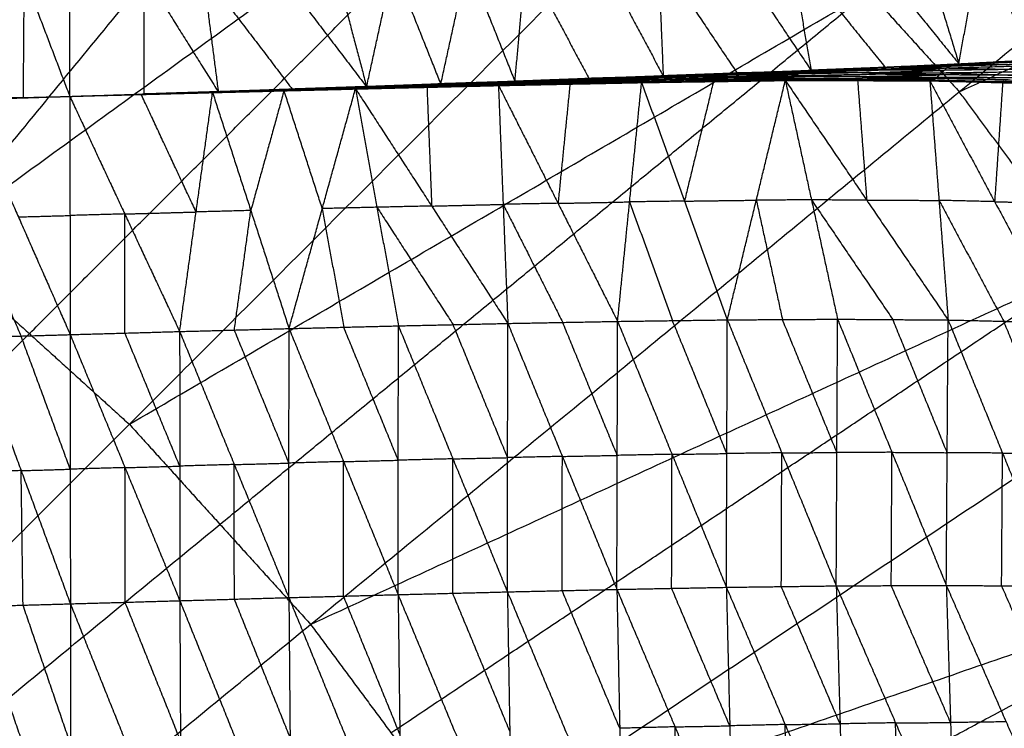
# Model space of a CAD drawing. Header units: millimetres. Extents: x -106 to 110, y -96 to 120.
# Tile 779 of 1020: x 20 to 29, y 28 to 35. Entities that reach past the tile are written whole.
import ezdxf

# ---------------------------------------------------------------- set-up
doc = ezdxf.new("R2010")
doc.units = ezdxf.units.MM
doc.header["$MEASUREMENT"] = 0
doc.layers.add('Default', color=7, linetype='Continuous', true_color=0x000000)

msp = doc.modelspace()

# ---------------------------------------------------------------- linework, layer by layer
at = {"layer": 'Default'}
for points in [[(16.6278, 34.1181, 3.7488), (21.1463, 40.8805, 3.779), (25.6648, 47.6429, 3.8092)], [(16.6278, 34.1181, 3.7488), (22.8379, 39.6259, 3.779), (29.048, 45.1337, 3.8092)], [(18.7289, 32.5599, 3.7488), (23.8884, 38.8468, 3.779), (29.048, 45.1337, 3.8092)], [(18.7289, 32.5599, 3.7488), (25.4489, 37.4325, 3.779), (32.1689, 42.3051, 3.8092)], [(20.667, 30.8032, 3.7488), (26.418, 36.5541, 3.779), (32.1689, 42.3051, 3.8092)], [(17.6784, 33.339, 3.7488), (20.2581, 36.4825, 3.7639), (22.8379, 39.6259, 3.779)], [(20.667, 30.8032, 3.7488), (27.8323, 34.9937, 3.779), (34.9975, 39.1841, 3.8092)], [(22.4237, 28.865, 3.7488), (28.7106, 34.0246, 3.779), (34.9975, 39.1841, 3.8092)], [(19.698, 31.6815, 3.7488), (22.5734, 34.557, 3.7639), (25.4489, 37.4325, 3.779)], [(28.7106, 34.0246, 3.779), (32.4814, 35.7586, 3.7941), (36.2521, 37.4926, 3.8092)], [(28.7063, 34.2959, 0.0459), (28.9193, 35.4753, -0.86), (29.1322, 36.6547, -1.7659)], [(29.1322, 36.6547, -1.7659), (29.6314, 35.5142, -0.8579), (30.1307, 34.3738, 0.0501)], [(26.8736, 36.557, -1.7941), (27.0738, 35.3948, -0.8761), (27.2741, 34.2327, 0.042)], [(26.8736, 36.557, -1.7941), (27.79, 35.4264, -0.8741), (28.7063, 34.2959, 0.0459)], [(28.0025, 36.6034, -1.783), (28.3544, 35.4497, -0.8686), (28.7063, 34.2959, 0.0459)], [(24.4041, 34.1243, 0.0352), (24.5107, 35.2974, -0.8848), (24.6174, 36.4704, -1.8047)], [(24.6174, 36.4704, -1.8047), (25.2292, 35.324, -0.8831), (25.8409, 34.1777, 0.0384)], [(25.7436, 36.5132, -1.801), (25.7923, 35.3454, -0.8813), (25.8409, 34.1777, 0.0384)], [(25.7436, 36.5132, -1.801), (26.5088, 35.373, -0.8795), (27.2741, 34.2327, 0.042)], [(22.3548, 36.3875, -1.8074), (22.6607, 35.2298, -0.8876), (22.9665, 34.0722, 0.0322)], [(22.9665, 34.0722, 0.0322), (23.2255, 35.2501, -0.8871), (23.4844, 36.428, -1.8065)], [(23.4844, 36.428, -1.8065), (23.9442, 35.2762, -0.8856), (24.4041, 34.1243, 0.0352)], [(19.2077, 36.2928, -1.8157), (19.6488, 35.1363, -0.8945), (20.09, 33.9798, 0.0266)], [(20.09, 33.9798, 0.0266), (20.0917, 35.1482, -0.8925), (20.0933, 36.3165, -1.8115)], [(20.0933, 36.3165, -1.8115), (20.8112, 35.1699, -0.891), (21.5291, 34.0233, 0.0295)], [(21.2274, 36.35, -1.8086), (21.3783, 35.1867, -0.8896), (21.5291, 34.0233, 0.0295)], [(21.2274, 36.35, -1.8086), (22.097, 35.2111, -0.8882), (22.9665, 34.0722, 0.0322)], [(22.4237, 28.865, 3.7488), (29.9652, 32.333, 3.779), (37.5067, 35.801, 3.8092)], [(23.9819, 26.764, 3.7488), (30.7443, 31.2825, 3.779), (37.5067, 35.801, 3.8092)], [(28.9193, 35.4753, -0.86), (29.1689, 34.9051, -0.406), (29.4185, 34.3348, 0.048)], [(25.7923, 35.3454, -0.8813), (26.1749, 34.7753, -0.4205), (26.5575, 34.2052, 0.0402)], [(27.0738, 35.3948, -0.8761), (27.532, 34.8296, -0.4161), (27.9902, 34.2643, 0.0439)], [(23.2255, 35.2501, -0.8871), (23.4554, 34.6742, -0.4267), (23.6853, 34.0983, 0.0337)], [(23.6853, 34.0983, 0.0337), (23.8148, 34.6872, -0.426), (23.9442, 35.2762, -0.8856)], [(24.5107, 35.2974, -0.8848), (24.8166, 34.7242, -0.424), (25.1225, 34.151, 0.0368)], [(19.6403, 33.9674, 0.0259), (19.6446, 34.5518, -0.4343), (19.6488, 35.1363, -0.8945)], [(20.8096, 34.0016, 0.0281), (20.8104, 34.5857, -0.4315), (20.8112, 35.1699, -0.891)], [(21.3783, 35.1867, -0.8896), (21.813, 34.6172, -0.4294), (22.2478, 34.0477, 0.0308)], [(21.5454, 29.8341, 3.7488), (24.6888, 32.4139, 3.7639), (27.8323, 34.9937, 3.779)], [(27.8323, 34.9937, 3.779), (28.2715, 34.5091, 3.779), (28.7106, 34.0246, 3.779)], [(28.7063, 34.2959, 0.0459), (29.4185, 34.3348, 0.048), (30.1307, 34.3738, 0.0501)], [(27.2204, 34.2312, 0.0351), (27.9327, 34.2589, 0.0311), (28.6449, 34.2865, 0.0271)], [(27.9595, 34.2596, 0.0345), (27.6034, 34.2458, 0.0365), (27.2472, 34.232, 0.0385)], [(27.2472, 34.232, 0.0385), (27.5899, 34.2454, 0.0348), (27.9327, 34.2589, 0.0311)], [(27.2741, 34.2327, 0.042), (27.9902, 34.2643, 0.0439), (28.7063, 34.2959, 0.0459)], [(27.2741, 34.2327, 0.042), (27.9595, 34.2596, 0.0345), (28.6449, 34.2865, 0.0271)], [(27.9049, 34.2431, 0.0183), (28.261, 34.2569, 0.0163), (28.6171, 34.2707, 0.0142)], [(28.6171, 34.2707, 0.0142), (28.2749, 34.2648, 0.0227), (27.9327, 34.2589, 0.0311)], [(27.9595, 34.2596, 0.0345), (28.3176, 34.2754, 0.0355), (28.6756, 34.2912, 0.0365)], [(27.9902, 34.2643, 0.0439), (27.9749, 34.2619, 0.0392), (27.9595, 34.2596, 0.0345)], [(28.5894, 34.255, 0.0014), (29.2985, 34.2755, -0.0158), (30.0076, 34.296, -0.033)], [(28.5894, 34.255, 0.0014), (28.6171, 34.2707, 0.0142), (28.6449, 34.2865, 0.0271)], [(29.3263, 34.2912, -0.003), (28.9717, 34.281, 0.0056), (28.6171, 34.2707, 0.0142)], [(28.6449, 34.2865, 0.0271), (29.3555, 34.3175, 0.0171), (30.066, 34.3485, 0.0071)], [(28.6449, 34.2865, 0.0271), (29.3263, 34.2912, -0.003), (30.0076, 34.296, -0.033)], [(28.6449, 34.2865, 0.0271), (28.6756, 34.2912, 0.0365), (28.7063, 34.2959, 0.0459)], [(29.3862, 34.3222, 0.0265), (29.0309, 34.3067, 0.0315), (28.6756, 34.2912, 0.0365)], [(28.6756, 34.2912, 0.0365), (29.0156, 34.3043, 0.0268), (29.3555, 34.3175, 0.0171)], [(28.7063, 34.2959, 0.0459), (29.3862, 34.3222, 0.0265), (30.066, 34.3485, 0.0071)], [(24.3383, 34.1198, 0.0187), (25.0466, 34.1435, 0.02), (25.7548, 34.1672, 0.0214)], [(24.3697, 34.127, 0.0308), (25.0827, 34.1531, 0.033), (25.7958, 34.1792, 0.0351)], [(24.3697, 34.127, 0.0308), (25.0622, 34.1471, 0.0261), (25.7548, 34.1672, 0.0214)], [(24.4041, 34.1243, 0.0352), (25.0999, 34.1517, 0.0352), (25.7958, 34.1792, 0.0351)], [(24.4041, 34.1243, 0.0352), (25.1225, 34.151, 0.0368), (25.8409, 34.1777, 0.0384)], [(25.0622, 34.1471, 0.0261), (25.4188, 34.1601, 0.0272), (25.7753, 34.1732, 0.0282)], [(25.7753, 34.1732, 0.0282), (25.429, 34.1631, 0.0306), (25.0827, 34.1531, 0.033)], [(25.0999, 34.1517, 0.0352), (25.4592, 34.1651, 0.036), (25.8184, 34.1784, 0.0368)], [(25.7179, 34.1455, 0.0183), (26.4227, 34.1634, 0.0162), (27.1275, 34.1812, 0.014)], [(25.7179, 34.1455, 0.0183), (25.7363, 34.1564, 0.0198), (25.7548, 34.1672, 0.0214)], [(26.4411, 34.1742, 0.0177), (26.0887, 34.1653, 0.0188), (25.7363, 34.1564, 0.0198)], [(25.7548, 34.1672, 0.0214), (26.4632, 34.1897, 0.0194), (27.1715, 34.2122, 0.0175)], [(25.7548, 34.1672, 0.0214), (26.4411, 34.1742, 0.0177), (27.1275, 34.1812, 0.014)], [(25.7548, 34.1672, 0.0214), (25.7753, 34.1732, 0.0282), (25.7958, 34.1792, 0.0351)], [(26.4837, 34.1957, 0.0263), (26.1295, 34.1844, 0.0273), (25.7753, 34.1732, 0.0282)], [(25.7958, 34.1792, 0.0351), (26.5081, 34.2052, 0.0351), (27.2204, 34.2312, 0.0351)], [(25.7958, 34.1792, 0.0351), (26.4837, 34.1957, 0.0263), (27.1715, 34.2122, 0.0175)], [(25.7958, 34.1792, 0.0351), (25.8184, 34.1784, 0.0368), (25.8409, 34.1777, 0.0384)], [(25.8184, 34.1784, 0.0368), (26.1632, 34.1918, 0.0359), (26.5081, 34.2052, 0.0351)], [(26.5306, 34.2044, 0.0368), (26.1745, 34.1914, 0.0368), (25.8184, 34.1784, 0.0368)], [(25.8409, 34.1777, 0.0384), (26.5575, 34.2052, 0.0402), (27.2741, 34.2327, 0.042)], [(25.8409, 34.1777, 0.0384), (26.5306, 34.2044, 0.0368), (27.2204, 34.2312, 0.0351)], [(26.4031, 34.1487, 0.019), (26.7555, 34.1576, 0.0179), (27.1079, 34.1666, 0.0169)], [(26.4227, 34.1634, 0.0162), (26.4319, 34.1688, 0.0169), (26.4411, 34.1742, 0.0177)], [(27.1079, 34.1666, 0.0169), (26.7653, 34.165, 0.0165), (26.4227, 34.1634, 0.0162)], [(26.4411, 34.1742, 0.0177), (26.7953, 34.1854, 0.0167), (27.1495, 34.1967, 0.0158)], [(27.1495, 34.1967, 0.0158), (26.8063, 34.1932, 0.0176), (26.4632, 34.1897, 0.0194)], [(26.4632, 34.1897, 0.0194), (26.4734, 34.1927, 0.0229), (26.4837, 34.1957, 0.0263)], [(26.4837, 34.1957, 0.0263), (26.8398, 34.2087, 0.0263), (27.1959, 34.2217, 0.0263)], [(27.1959, 34.2217, 0.0263), (26.852, 34.2135, 0.0307), (26.5081, 34.2052, 0.0351)], [(26.5306, 34.2044, 0.0368), (26.8889, 34.2182, 0.0376), (27.2472, 34.232, 0.0385)], [(26.5575, 34.2052, 0.0402), (26.5441, 34.2048, 0.0385), (26.5306, 34.2044, 0.0368)], [(27.0883, 34.1519, 0.0197), (27.1079, 34.1666, 0.0169), (27.1275, 34.1812, 0.014)], [(27.0883, 34.1519, 0.0197), (27.792, 34.159, 0.0121), (28.4957, 34.1662, 0.0045)], [(27.8116, 34.1737, 0.0093), (27.4597, 34.1701, 0.0131), (27.1079, 34.1666, 0.0169)], [(27.1275, 34.1812, 0.014), (27.1495, 34.1967, 0.0158), (27.1715, 34.2122, 0.0175)], [(27.1275, 34.1812, 0.014), (27.8335, 34.1953, 0.0052), (28.5396, 34.2093, -0.0035)], [(27.1275, 34.1812, 0.014), (27.8116, 34.1737, 0.0093), (28.4957, 34.1662, 0.0045)], [(27.8555, 34.2108, 0.007), (27.5025, 34.2037, 0.0114), (27.1495, 34.1967, 0.0158)], [(27.1715, 34.2122, 0.0175), (27.8804, 34.2336, 0.0095), (28.5894, 34.255, 0.0014)], [(27.1715, 34.2122, 0.0175), (27.1959, 34.2217, 0.0263), (27.2204, 34.2312, 0.0351)], [(27.1715, 34.2122, 0.0175), (27.8555, 34.2108, 0.007), (28.5396, 34.2093, -0.0035)], [(27.9049, 34.2431, 0.0183), (27.5504, 34.2324, 0.0223), (27.1959, 34.2217, 0.0263)], [(27.2204, 34.2312, 0.0351), (27.9049, 34.2431, 0.0183), (28.5894, 34.255, 0.0014)], [(27.2204, 34.2312, 0.0351), (27.2472, 34.232, 0.0385), (27.2741, 34.2327, 0.042)], [(27.792, 34.159, 0.0121), (27.8018, 34.1664, 0.0107), (27.8116, 34.1737, 0.0093)], [(27.8116, 34.1737, 0.0093), (28.1646, 34.1807, 0.0049), (28.5176, 34.1877, 0.0005)], [(27.8335, 34.1953, 0.0052), (27.8445, 34.203, 0.0061), (27.8555, 34.2108, 0.007)], [(28.5176, 34.1877, 0.0005), (28.1756, 34.1915, 0.0029), (27.8335, 34.1953, 0.0052)], [(27.8555, 34.2108, 0.007), (28.21, 34.2215, 0.003), (28.5645, 34.2322, -0.001)], [(27.8804, 34.2336, 0.0095), (27.8927, 34.2384, 0.0139), (27.9049, 34.2431, 0.0183)], [(28.5645, 34.2322, -0.001), (28.2225, 34.2329, 0.0042), (27.8804, 34.2336, 0.0095)], [(28.4576, 34.1375, 0.0275), (28.4767, 34.1518, 0.016), (28.4957, 34.1662, 0.0045)], [(28.4957, 34.1662, 0.0045), (28.5176, 34.1877, 0.0005), (28.5396, 34.2093, -0.0035)], [(28.4957, 34.1662, 0.0045), (29.1827, 34.1399, 0.0064), (29.8697, 34.1137, 0.0083)], [(28.4957, 34.1662, 0.0045), (29.2026, 34.1638, -0.0121), (29.9095, 34.1615, -0.0288)], [(29.2245, 34.1854, -0.0161), (28.8711, 34.1866, -0.0078), (28.5176, 34.1877, 0.0005)], [(28.5396, 34.2093, -0.0035), (28.5645, 34.2322, -0.001), (28.5894, 34.255, 0.0014)], [(28.5396, 34.2093, -0.0035), (29.2475, 34.2182, -0.0224), (29.9554, 34.227, -0.0412)], [(28.5396, 34.2093, -0.0035), (29.2245, 34.1854, -0.0161), (29.9095, 34.1615, -0.0288)], [(29.2724, 34.241, -0.0199), (28.9184, 34.2366, -0.0105), (28.5645, 34.2322, -0.001)], [(28.5894, 34.255, 0.0014), (29.2724, 34.241, -0.0199), (29.9554, 34.227, -0.0412)], [(21.5061, 34.0242, 0.016), (22.2144, 34.0479, 0.0155), (22.9227, 34.0716, 0.0151)], [(21.5171, 34.0253, 0.0233), (22.2303, 34.0502, 0.0245), (22.9436, 34.0751, 0.0257)], [(21.5171, 34.0253, 0.0233), (22.2199, 34.0485, 0.0192), (22.9227, 34.0716, 0.0151)], [(21.5291, 34.0233, 0.0295), (22.2363, 34.0492, 0.0276), (22.9436, 34.0751, 0.0257)], [(21.5291, 34.0233, 0.0295), (22.2478, 34.0477, 0.0308), (22.9665, 34.0722, 0.0322)], [(22.2049, 34.0437, 0.014), (22.559, 34.0556, 0.0137), (22.9132, 34.0674, 0.0135)], [(22.9132, 34.0674, 0.0135), (22.5638, 34.0577, 0.0145), (22.2144, 34.0479, 0.0155)], [(22.2199, 34.0485, 0.0192), (22.5765, 34.0609, 0.0198), (22.9331, 34.0734, 0.0204)], [(22.9331, 34.0734, 0.0204), (22.5817, 34.0618, 0.0225), (22.2303, 34.0502, 0.0245)], [(22.2363, 34.0492, 0.0276), (22.5957, 34.0614, 0.0283), (22.9551, 34.0737, 0.029)], [(22.8589, 34.0545, 0.0311), (23.5514, 34.071, 0.0325), (24.2439, 34.0875, 0.0339)], [(22.8654, 34.0533, 0.0281), (23.2084, 34.0622, 0.0303), (23.5514, 34.071, 0.0325)], [(23.5579, 34.0698, 0.0295), (23.2116, 34.0616, 0.0288), (22.8654, 34.0533, 0.0281)], [(22.8719, 34.0521, 0.0251), (23.5579, 34.0698, 0.0295), (24.2439, 34.0875, 0.0339)], [(22.8719, 34.0521, 0.0251), (23.5674, 34.0686, 0.0277), (24.2629, 34.0852, 0.0303)], [(23.5748, 34.0703, 0.0229), (23.2271, 34.062, 0.0216), (22.8793, 34.0538, 0.0204)], [(22.8868, 34.0555, 0.0156), (23.5859, 34.0737, 0.0176), (24.285, 34.0919, 0.0196)], [(22.8868, 34.0555, 0.0156), (23.5748, 34.0703, 0.0229), (24.2629, 34.0852, 0.0303)], [(23.5943, 34.0776, 0.0158), (23.2448, 34.0685, 0.0148), (22.8952, 34.0594, 0.0138)], [(22.9037, 34.0633, 0.012), (23.6069, 34.0843, 0.0138), (24.3101, 34.1054, 0.0155)], [(22.9037, 34.0633, 0.012), (23.5943, 34.0776, 0.0158), (24.285, 34.0919, 0.0196)], [(22.9037, 34.0633, 0.012), (22.9132, 34.0674, 0.0135), (22.9227, 34.0716, 0.0151)], [(23.6164, 34.0885, 0.0153), (23.2648, 34.078, 0.0144), (22.9132, 34.0674, 0.0135)], [(22.9227, 34.0716, 0.0151), (23.6305, 34.0957, 0.0169), (24.3383, 34.1198, 0.0187)], [(22.9227, 34.0716, 0.0151), (23.6164, 34.0885, 0.0153), (24.3101, 34.1054, 0.0155)], [(22.9227, 34.0716, 0.0151), (22.9331, 34.0734, 0.0204), (22.9436, 34.0751, 0.0257)], [(23.641, 34.0975, 0.0222), (23.287, 34.0854, 0.0213), (22.9331, 34.0734, 0.0204)], [(22.9436, 34.0751, 0.0257), (23.6566, 34.1011, 0.0283), (24.3697, 34.127, 0.0308)], [(22.9436, 34.0751, 0.0257), (23.641, 34.0975, 0.0222), (24.3383, 34.1198, 0.0187)], [(22.9436, 34.0751, 0.0257), (22.9551, 34.0737, 0.029), (22.9665, 34.0722, 0.0322)], [(22.9551, 34.0737, 0.029), (23.3058, 34.0874, 0.0286), (23.6566, 34.1011, 0.0283)], [(23.6681, 34.0996, 0.0315), (23.3116, 34.0866, 0.0302), (22.9551, 34.0737, 0.029)], [(22.9665, 34.0722, 0.0322), (23.6681, 34.0996, 0.0315), (24.3697, 34.127, 0.0308)], [(22.9665, 34.0722, 0.0322), (23.6853, 34.0983, 0.0337), (24.4041, 34.1243, 0.0352)], [(23.5514, 34.071, 0.0325), (23.5742, 33.4943, -0.4469), (23.597, 32.9175, -0.9263)], [(23.5579, 34.0698, 0.0295), (23.9056, 34.0781, 0.0308), (24.2534, 34.0864, 0.0321)], [(23.5674, 34.0686, 0.0277), (23.5626, 34.0692, 0.0286), (23.5579, 34.0698, 0.0295)], [(23.5674, 34.0686, 0.0277), (23.5711, 34.0695, 0.0253), (23.5748, 34.0703, 0.0229)], [(23.5748, 34.0703, 0.0229), (23.9244, 34.0794, 0.024), (24.2739, 34.0885, 0.025)], [(24.2739, 34.0885, 0.025), (23.9299, 34.0811, 0.0213), (23.5859, 34.0737, 0.0176)], [(23.5859, 34.0737, 0.0176), (23.5901, 34.0756, 0.0167), (23.5943, 34.0776, 0.0158)], [(23.5943, 34.0776, 0.0158), (23.9459, 34.0881, 0.0167), (24.2975, 34.0987, 0.0176)], [(24.2975, 34.0987, 0.0176), (23.9522, 34.0915, 0.0157), (23.6069, 34.0843, 0.0138)], [(23.6069, 34.0843, 0.0138), (23.6116, 34.0864, 0.0145), (23.6164, 34.0885, 0.0153)], [(23.6164, 34.0885, 0.0153), (23.9703, 34.1006, 0.0162), (24.3242, 34.1126, 0.0171)], [(24.3242, 34.1126, 0.0171), (23.9774, 34.1042, 0.017), (23.6305, 34.0957, 0.0169)], [(23.6305, 34.0957, 0.0169), (23.6357, 34.0966, 0.0195), (23.641, 34.0975, 0.0222)], [(23.641, 34.0975, 0.0222), (23.9975, 34.1104, 0.0235), (24.354, 34.1234, 0.0248)], [(24.354, 34.1234, 0.0248), (24.0053, 34.1122, 0.0265), (23.6566, 34.1011, 0.0283)], [(23.6681, 34.0996, 0.0315), (24.0275, 34.1126, 0.0323), (24.3869, 34.1257, 0.033)], [(23.6853, 34.0983, 0.0337), (23.6767, 34.0989, 0.0326), (23.6681, 34.0996, 0.0315)], [(24.2439, 34.0875, 0.0339), (24.9378, 34.1014, 0.0354), (25.6318, 34.1153, 0.037)], [(24.2439, 34.0875, 0.0339), (24.2534, 34.0864, 0.0321), (24.2629, 34.0852, 0.0303)], [(24.2439, 34.0875, 0.0339), (24.2895, 32.934, -0.9249), (24.335, 31.7805, -1.8837)], [(24.2439, 34.0875, 0.0339), (24.8216, 32.944, -0.9226), (25.3992, 31.8004, -1.8792)], [(24.2534, 34.0864, 0.0321), (24.5956, 34.0939, 0.0338), (24.9378, 34.1014, 0.0354)], [(24.9473, 34.1003, 0.0336), (24.6004, 34.0933, 0.0329), (24.2534, 34.0864, 0.0321)], [(24.2629, 34.0852, 0.0303), (24.9473, 34.1003, 0.0336), (25.6318, 34.1153, 0.037)], [(24.2629, 34.0852, 0.0303), (24.9596, 34.0995, 0.0325), (25.6564, 34.1139, 0.0348)], [(24.2629, 34.0852, 0.0303), (24.2739, 34.0885, 0.025), (24.285, 34.0919, 0.0196)], [(24.9707, 34.1029, 0.0272), (24.6223, 34.0957, 0.0261), (24.2739, 34.0885, 0.025)], [(24.285, 34.0919, 0.0196), (24.985, 34.1085, 0.0212), (25.6851, 34.1252, 0.0229)], [(24.285, 34.0919, 0.0196), (24.9707, 34.1029, 0.0272), (25.6564, 34.1139, 0.0348)], [(24.285, 34.0919, 0.0196), (24.2975, 34.0987, 0.0176), (24.3101, 34.1054, 0.0155)], [(24.9976, 34.1153, 0.0192), (24.6476, 34.107, 0.0184), (24.2975, 34.0987, 0.0176)], [(24.3101, 34.1054, 0.0155), (25.014, 34.1255, 0.0169), (25.7179, 34.1455, 0.0183)], [(24.3101, 34.1054, 0.0155), (24.9976, 34.1153, 0.0192), (25.6851, 34.1252, 0.0229)], [(24.3101, 34.1054, 0.0155), (24.3242, 34.1126, 0.0171), (24.3383, 34.1198, 0.0187)], [(25.0281, 34.1327, 0.0185), (24.6762, 34.1226, 0.0178), (24.3242, 34.1126, 0.0171)], [(24.3383, 34.1198, 0.0187), (25.0281, 34.1327, 0.0185), (25.7179, 34.1455, 0.0183)], [(24.3383, 34.1198, 0.0187), (24.354, 34.1234, 0.0248), (24.3697, 34.127, 0.0308)], [(25.0622, 34.1471, 0.0261), (24.7081, 34.1352, 0.0254), (24.354, 34.1234, 0.0248)], [(24.3697, 34.127, 0.0308), (24.3869, 34.1257, 0.033), (24.4041, 34.1243, 0.0352)], [(24.3869, 34.1257, 0.033), (24.7348, 34.1394, 0.033), (25.0827, 34.1531, 0.033)], [(25.0999, 34.1517, 0.0352), (24.7434, 34.1387, 0.0341), (24.3869, 34.1257, 0.033)], [(24.9378, 34.1014, 0.0354), (24.8797, 33.5227, -0.4436), (24.8216, 32.944, -0.9226)], [(24.9473, 34.1003, 0.0336), (25.2957, 34.1074, 0.0348), (25.6441, 34.1146, 0.0359)], [(24.9596, 34.0995, 0.0325), (24.9535, 34.0999, 0.0331), (24.9473, 34.1003, 0.0336)], [(24.9596, 34.0995, 0.0325), (24.9652, 34.1012, 0.0299), (24.9707, 34.1029, 0.0272)], [(24.9707, 34.1029, 0.0272), (25.3207, 34.1112, 0.028), (25.6708, 34.1195, 0.0288)], [(25.6708, 34.1195, 0.0288), (25.3279, 34.114, 0.025), (24.985, 34.1085, 0.0212)], [(24.985, 34.1085, 0.0212), (24.9913, 34.1119, 0.0202), (24.9976, 34.1153, 0.0192)], [(24.9976, 34.1153, 0.0192), (25.3495, 34.1253, 0.0199), (25.7015, 34.1354, 0.0206)], [(25.7015, 34.1354, 0.0206), (25.3577, 34.1304, 0.0187), (25.014, 34.1255, 0.0169)], [(25.014, 34.1255, 0.0169), (25.021, 34.1291, 0.0177), (25.0281, 34.1327, 0.0185)], [(25.0281, 34.1327, 0.0185), (25.3822, 34.1445, 0.0192), (25.7363, 34.1564, 0.0198)], [(25.7363, 34.1564, 0.0198), (25.3915, 34.1499, 0.0199), (25.0466, 34.1435, 0.02)], [(25.0466, 34.1435, 0.02), (25.0544, 34.1453, 0.0231), (25.0622, 34.1471, 0.0261)], [(25.1225, 34.151, 0.0368), (25.1112, 34.1514, 0.036), (25.0999, 34.1517, 0.0352)], [(25.3992, 31.8004, -1.8792), (25.5155, 32.9579, -0.9211), (25.6318, 34.1153, 0.037)], [(25.6318, 34.1153, 0.037), (26.3281, 34.1245, 0.0386), (27.0245, 34.1337, 0.0403)], [(25.6318, 34.1153, 0.037), (25.6441, 34.1146, 0.0359), (25.6564, 34.1139, 0.0348)], [(25.6318, 34.1153, 0.037), (26.047, 32.9653, -0.9172), (26.4623, 31.8152, -1.8713)], [(25.6441, 34.1146, 0.0359), (25.9861, 34.1196, 0.0372), (26.3281, 34.1245, 0.0386)], [(26.3404, 34.1238, 0.0375), (25.9923, 34.1192, 0.0367), (25.6441, 34.1146, 0.0359)], [(25.6564, 34.1139, 0.0348), (26.3552, 34.1241, 0.0349), (27.054, 34.1343, 0.035)], [(25.6564, 34.1139, 0.0348), (26.3404, 34.1238, 0.0375), (27.0245, 34.1337, 0.0403)], [(25.6564, 34.1139, 0.0348), (25.6708, 34.1195, 0.0288), (25.6851, 34.1252, 0.0229)], [(26.3696, 34.1297, 0.029), (26.0202, 34.1246, 0.0289), (25.6708, 34.1195, 0.0288)], [(25.6851, 34.1252, 0.0229), (26.3867, 34.1385, 0.0213), (27.0883, 34.1519, 0.0197)], [(25.6851, 34.1252, 0.0229), (25.7015, 34.1354, 0.0206), (25.7179, 34.1455, 0.0183)], [(25.6851, 34.1252, 0.0229), (26.3696, 34.1297, 0.029), (27.054, 34.1343, 0.035)], [(26.4031, 34.1487, 0.019), (26.0523, 34.142, 0.0198), (25.7015, 34.1354, 0.0206)], [(25.7179, 34.1455, 0.0183), (26.4031, 34.1487, 0.019), (27.0883, 34.1519, 0.0197)], [(26.3281, 34.1245, 0.0386), (26.1876, 33.5449, -0.4393), (26.047, 32.9653, -0.9172)], [(26.3404, 34.1238, 0.0375), (26.6898, 34.1289, 0.0376), (27.0392, 34.134, 0.0377)], [(26.3552, 34.1241, 0.0349), (26.3478, 34.1239, 0.0362), (26.3404, 34.1238, 0.0375)], [(26.3552, 34.1241, 0.0349), (26.3624, 34.1269, 0.0319), (26.3696, 34.1297, 0.029)], [(26.3696, 34.1297, 0.029), (26.7204, 34.1364, 0.0282), (27.0712, 34.1431, 0.0274)], [(26.3867, 34.1385, 0.0213), (26.3949, 34.1436, 0.0201), (26.4031, 34.1487, 0.019)], [(27.0712, 34.1431, 0.0274), (26.7289, 34.1408, 0.0243), (26.3867, 34.1385, 0.0213)], [(26.4623, 31.8152, -1.8713), (26.7434, 32.9745, -0.9155), (27.0245, 34.1337, 0.0403)], [(27.0245, 34.1337, 0.0403), (27.0392, 34.134, 0.0377), (27.054, 34.1343, 0.035)], [(27.0245, 34.1337, 0.0403), (27.2777, 32.9775, -0.9093), (27.5309, 31.8213, -1.8589)], [(27.0245, 34.1337, 0.0403), (27.7249, 34.1325, 0.0421), (28.4253, 34.1312, 0.0438)], [(27.0245, 34.1337, 0.0403), (27.8134, 32.9739, -0.9001), (28.6023, 31.814, -1.8404)], [(27.0392, 34.134, 0.0377), (27.3821, 34.1332, 0.0399), (27.7249, 34.1325, 0.0421)], [(27.7396, 34.1327, 0.0394), (27.3894, 34.1334, 0.0385), (27.0392, 34.134, 0.0377)], [(27.054, 34.1343, 0.035), (27.0712, 34.1431, 0.0274), (27.0883, 34.1519, 0.0197)], [(27.054, 34.1343, 0.035), (27.7558, 34.1359, 0.0313), (28.4576, 34.1375, 0.0275)], [(27.054, 34.1343, 0.035), (27.7396, 34.1327, 0.0394), (28.4253, 34.1312, 0.0438)], [(27.773, 34.1447, 0.0236), (27.4221, 34.1439, 0.0255), (27.0712, 34.1431, 0.0274)], [(27.0883, 34.1519, 0.0197), (27.773, 34.1447, 0.0236), (28.4576, 34.1375, 0.0275)], [(27.7249, 34.1325, 0.0421), (27.7692, 33.5532, -0.429), (27.8134, 32.9739, -0.9001)], [(27.7558, 34.1359, 0.0313), (27.7477, 34.1343, 0.0354), (27.7396, 34.1327, 0.0394)], [(27.7396, 34.1327, 0.0394), (28.0905, 34.1335, 0.0376), (28.4414, 34.1344, 0.0357)], [(27.7558, 34.1359, 0.0313), (27.7644, 34.1403, 0.0274), (27.773, 34.1447, 0.0236)], [(27.773, 34.1447, 0.0236), (28.1248, 34.1483, 0.0198), (28.4767, 34.1518, 0.016)], [(28.4767, 34.1518, 0.016), (28.1343, 34.1554, 0.0141), (27.792, 34.159, 0.0121)], [(28.4253, 34.1312, 0.0438), (28.4414, 34.1344, 0.0357), (28.4576, 34.1375, 0.0275)], [(28.4253, 34.1312, 0.0438), (28.5138, 32.9726, -0.8983), (28.6023, 31.814, -1.8404)], [(28.4253, 34.1312, 0.0438), (29.053, 32.9601, -0.8852), (29.6807, 31.7889, -1.8143)], [(28.4253, 34.1312, 0.0438), (29.1307, 34.1128, 0.0458), (29.8362, 34.0944, 0.0477)], [(28.4414, 34.1344, 0.0357), (28.7861, 34.1236, 0.0407), (29.1307, 34.1128, 0.0458)], [(29.1469, 34.116, 0.0376), (28.7942, 34.1252, 0.0366), (28.4414, 34.1344, 0.0357)], [(28.4576, 34.1375, 0.0275), (29.1469, 34.116, 0.0376), (29.8362, 34.0944, 0.0477)], [(28.4576, 34.1375, 0.0275), (29.1637, 34.1256, 0.0179), (29.8697, 34.1137, 0.0083)], [(29.1827, 34.1399, 0.0064), (28.8297, 34.1459, 0.0112), (28.4767, 34.1518, 0.016)], [(29.1307, 34.1128, 0.0458), (29.0919, 33.5364, -0.4197), (29.053, 32.9601, -0.8852)], [(29.1637, 34.1256, 0.0179), (29.1553, 34.1208, 0.0277), (29.1469, 34.116, 0.0376)], [(29.1469, 34.116, 0.0376), (29.4999, 34.11, 0.0328), (29.8529, 34.1041, 0.028)], [(19.0821, 33.9488, 0.0173), (19.5861, 33.9643, 0.0219), (20.09, 33.9798, 0.0266)], [(19.0902, 33.952, 0.0251), (19.5901, 33.9659, 0.0258), (20.09, 33.9798, 0.0266)], [(19.0933, 33.9495, 0.0114), (19.5917, 33.9647, 0.019), (20.09, 33.9798, 0.0266)], [(19.1026, 33.9518, 0.0094), (19.5963, 33.9658, 0.018), (20.09, 33.9798, 0.0266)], [(19.11, 33.9545, 0.0106), (19.6, 33.9672, 0.0186), (20.09, 33.9798, 0.0266)], [(19.1153, 33.9553, 0.0167), (19.6027, 33.9675, 0.0217), (20.09, 33.9798, 0.0266)], [(19.1906, 33.9549, 0.0251), (19.6403, 33.9674, 0.0259), (20.09, 33.9798, 0.0266)], [(20.09, 33.9802, 0.0268), (20.8036, 34.0028, 0.0251), (21.5171, 34.0253, 0.0233)], [(20.09, 33.9802, 0.0268), (20.7981, 34.0022, 0.0214), (21.5061, 34.0242, 0.016)], [(20.09, 33.9798, 0.0266), (20.8096, 34.0016, 0.0281), (21.5291, 34.0233, 0.0295)], [(20.09, 33.9802, 0.0268), (20.8096, 34.0018, 0.0282), (21.5291, 34.0233, 0.0295)], [(20.09, 33.9802, 0.0268), (20.7931, 34.0005, 0.0202), (21.4961, 34.0209, 0.0137)], [(20.09, 33.9798, 0.0266), (20.7817, 33.9989, 0.0276), (21.4733, 34.018, 0.0285)], [(20.09, 33.9802, 0.0268), (20.7817, 33.9991, 0.0277), (21.4733, 34.018, 0.0285)], [(20.09, 33.9802, 0.0268), (20.7887, 33.999, 0.0214), (21.4873, 34.0177, 0.0161)], [(20.09, 33.9802, 0.0268), (20.7849, 33.9984, 0.0248), (21.4797, 34.0167, 0.0227)], [(20.09, 33.9798, 0.0266), (20.0918, 32.826, -0.9319), (20.0936, 31.6722, -1.8905)], [(20.09, 33.9798, 0.0266), (20.6223, 32.841, -0.9308), (21.1545, 31.7021, -1.8882)], [(20.7817, 33.9991, 0.0277), (21.1291, 34.0082, 0.0267), (21.4765, 34.0174, 0.0256)], [(20.7849, 33.9984, 0.0248), (20.7833, 33.9988, 0.0262), (20.7817, 33.9991, 0.0277)], [(21.3139, 32.8601, -0.9298), (21.0478, 33.4295, -0.4511), (20.7817, 33.9989, 0.0276)], [(20.7849, 33.9984, 0.0248), (21.1342, 34.0078, 0.0221), (21.4835, 34.0172, 0.0194)], [(20.7887, 33.999, 0.0214), (21.1402, 34.0091, 0.0182), (21.4917, 34.0193, 0.0149)], [(21.4835, 34.0172, 0.0194), (21.1361, 34.0081, 0.0204), (20.7887, 33.999, 0.0214)], [(20.7931, 34.0005, 0.0202), (21.1471, 34.0115, 0.0175), (21.5011, 34.0225, 0.0148)], [(21.4917, 34.0193, 0.0149), (21.1424, 34.0099, 0.0176), (20.7931, 34.0005, 0.0202)], [(20.7981, 34.0022, 0.0214), (21.1548, 34.0135, 0.0205), (21.5116, 34.0248, 0.0196)], [(21.5011, 34.0225, 0.0148), (21.1496, 34.0124, 0.0181), (20.7981, 34.0022, 0.0214)], [(21.5116, 34.0248, 0.0196), (21.1576, 34.0138, 0.0223), (20.8036, 34.0028, 0.0251)], [(20.8036, 34.0028, 0.0251), (21.1633, 34.0135, 0.0257), (21.5231, 34.0243, 0.0264)], [(20.8096, 34.0018, 0.0282), (20.8066, 34.0023, 0.0266), (20.8036, 34.0028, 0.0251)], [(21.1545, 31.7021, -1.8882), (21.3139, 32.8601, -0.9298), (21.4733, 34.018, 0.0285)], [(21.4733, 34.018, 0.0285), (22.1661, 34.0363, 0.0298), (22.8589, 34.0545, 0.0311)], [(21.4733, 34.018, 0.0285), (21.4765, 34.0174, 0.0256), (21.4797, 34.0167, 0.0227)], [(21.4733, 34.018, 0.0285), (21.844, 32.8743, -0.9293), (22.2147, 31.7306, -1.8871)], [(21.4765, 34.0174, 0.0256), (21.8213, 34.0268, 0.0277), (22.1661, 34.0363, 0.0298)], [(22.1693, 34.0356, 0.0269), (21.8229, 34.0265, 0.0263), (21.4765, 34.0174, 0.0256)], [(21.4797, 34.0167, 0.0227), (22.1693, 34.0356, 0.0269), (22.8589, 34.0545, 0.0311)], [(21.4797, 34.0167, 0.0227), (22.1758, 34.0344, 0.0239), (22.8719, 34.0521, 0.0251)], [(21.4797, 34.0167, 0.0227), (21.4835, 34.0172, 0.0194), (21.4873, 34.0177, 0.0161)], [(22.1796, 34.0349, 0.0206), (21.8315, 34.0261, 0.02), (21.4835, 34.0172, 0.0194)], [(21.4873, 34.0177, 0.0161), (22.1871, 34.0366, 0.0158), (22.8868, 34.0555, 0.0156)], [(21.4873, 34.0177, 0.0161), (22.1796, 34.0349, 0.0206), (22.8719, 34.0521, 0.0251)], [(21.4873, 34.0177, 0.0161), (21.4917, 34.0193, 0.0149), (21.4961, 34.0209, 0.0137)], [(22.1914, 34.0382, 0.0146), (21.8416, 34.0287, 0.0148), (21.4917, 34.0193, 0.0149)], [(21.4961, 34.0209, 0.0137), (22.1999, 34.0421, 0.0128), (22.9037, 34.0633, 0.012)], [(21.4961, 34.0209, 0.0137), (22.1914, 34.0382, 0.0146), (22.8868, 34.0555, 0.0156)], [(21.4961, 34.0209, 0.0137), (21.5011, 34.0225, 0.0148), (21.5061, 34.0242, 0.016)], [(22.2049, 34.0437, 0.014), (21.853, 34.0331, 0.0144), (21.5011, 34.0225, 0.0148)], [(21.5061, 34.0242, 0.016), (22.2049, 34.0437, 0.014), (22.9037, 34.0633, 0.012)], [(21.5061, 34.0242, 0.016), (21.5116, 34.0248, 0.0196), (21.5171, 34.0253, 0.0233)], [(22.2199, 34.0485, 0.0192), (21.8657, 34.0366, 0.0194), (21.5116, 34.0248, 0.0196)], [(21.5171, 34.0253, 0.0233), (21.5231, 34.0243, 0.0264), (21.5291, 34.0233, 0.0295)], [(21.5231, 34.0243, 0.0264), (21.8767, 34.0373, 0.0254), (22.2303, 34.0502, 0.0245)], [(22.2363, 34.0492, 0.0276), (21.8797, 34.0368, 0.027), (21.5231, 34.0243, 0.0264)], [(22.1661, 34.0363, 0.0298), (22.0051, 33.4553, -0.4497), (21.844, 32.8743, -0.9293)], [(22.5368, 32.8926, -0.928), (22.3515, 33.4644, -0.4491), (22.1661, 34.0363, 0.0298)], [(22.1693, 34.0356, 0.0269), (22.5174, 34.0445, 0.0275), (22.8654, 34.0533, 0.0281)], [(22.1758, 34.0344, 0.0239), (22.1726, 34.035, 0.0254), (22.1693, 34.0356, 0.0269)], [(22.1758, 34.0344, 0.0239), (22.1777, 34.0347, 0.0223), (22.1796, 34.0349, 0.0206)], [(22.1796, 34.0349, 0.0206), (22.5295, 34.0444, 0.0205), (22.8793, 34.0538, 0.0204)], [(22.8793, 34.0538, 0.0204), (22.5332, 34.0452, 0.0181), (22.1871, 34.0366, 0.0158)], [(22.1871, 34.0366, 0.0158), (22.1892, 34.0374, 0.0152), (22.1914, 34.0382, 0.0146)], [(22.1914, 34.0382, 0.0146), (22.5433, 34.0488, 0.0142), (22.8952, 34.0594, 0.0138)], [(22.8952, 34.0594, 0.0138), (22.5476, 34.0507, 0.0133), (22.1999, 34.0421, 0.0128)], [(22.1999, 34.0421, 0.0128), (22.2024, 34.0429, 0.0134), (22.2049, 34.0437, 0.014)], [(22.2144, 34.0479, 0.0155), (22.2171, 34.0482, 0.0174), (22.2199, 34.0485, 0.0192)], [(22.2147, 31.7306, -1.8871), (22.5368, 32.8926, -0.928), (22.8589, 34.0545, 0.0311)], [(22.2478, 34.0477, 0.0308), (22.2421, 34.0485, 0.0292), (22.2363, 34.0492, 0.0276)], [(22.8589, 34.0545, 0.0311), (22.8654, 34.0533, 0.0281), (22.8719, 34.0521, 0.0251)], [(22.8589, 34.0545, 0.0311), (23.0668, 32.9058, -0.9274), (23.2747, 31.757, -1.886)], [(22.8589, 34.0545, 0.0311), (23.597, 32.9175, -0.9263), (24.335, 31.7805, -1.8837)], [(22.8719, 34.0521, 0.0251), (22.8793, 34.0538, 0.0204), (22.8868, 34.0555, 0.0156)], [(22.8868, 34.0555, 0.0156), (22.8952, 34.0594, 0.0138), (22.9037, 34.0633, 0.012)], [(29.9652, 32.333, 3.779), (29.3379, 33.1788, 3.779), (28.7106, 34.0246, 3.779)], [(19.0902, 33.952, 0.0251), (19.5919, 32.8121, -0.9327), (20.0936, 31.6722, -1.8905)], [(19.6403, 33.9674, 0.0259), (19.3966, 33.9612, 0.0234), (19.1529, 33.9551, 0.0209)], [(23.597, 32.9175, -0.9263), (23.9432, 32.9258, -0.9256), (24.2895, 32.934, -0.9249)], [(24.8216, 32.944, -0.9226), (24.5555, 32.939, -0.9238), (24.2895, 32.934, -0.9249)], [(24.2895, 32.934, -0.9249), (24.5783, 32.3622, -1.4031), (24.8671, 31.7905, -1.8814)], [(24.8216, 32.944, -0.9226), (25.1685, 32.9509, -0.9219), (25.5155, 32.9579, -0.9211)], [(26.047, 32.9653, -0.9172), (25.7813, 32.9616, -0.9191), (25.5155, 32.9579, -0.9211)], [(25.5155, 32.9579, -0.9211), (25.7231, 32.3829, -1.3982), (25.9308, 31.8078, -1.8752)], [(26.047, 32.9653, -0.9172), (26.3952, 32.9699, -0.9164), (26.7434, 32.9745, -0.9155)], [(27.2777, 32.9775, -0.9093), (27.0105, 32.976, -0.9124), (26.7434, 32.9745, -0.9155)], [(26.7434, 32.9745, -0.9155), (26.87, 32.3964, -1.3903), (26.9966, 31.8182, -1.8651)], [(27.2777, 32.9775, -0.9093), (27.6722, 32.3976, -1.3795), (28.0666, 31.8176, -1.8497)], [(27.8134, 32.9739, -0.9001), (27.5455, 32.9757, -0.9047), (27.2777, 32.9775, -0.9093)], [(27.8134, 32.9739, -0.9001), (28.1636, 32.9732, -0.8992), (28.5138, 32.9726, -0.8983)], [(28.5138, 32.9726, -0.8983), (28.8277, 32.387, -1.3628), (29.1415, 31.8015, -1.8273)], [(29.053, 32.9601, -0.8852), (28.7834, 32.9663, -0.8917), (28.5138, 32.9726, -0.8983)], [(29.053, 32.9601, -0.8852), (29.4057, 32.9509, -0.8842), (29.7584, 32.9417, -0.8833)], [(20.6223, 32.841, -0.9308), (20.357, 32.8335, -0.9313), (20.0918, 32.826, -0.9319)], [(20.6223, 32.841, -0.9308), (20.9681, 32.8505, -0.9303), (21.3139, 32.8601, -0.9298)], [(20.6241, 31.6872, -1.8893), (20.6232, 32.2641, -1.41), (20.6223, 32.841, -0.9308)], [(21.844, 32.8743, -0.9293), (21.579, 32.8672, -0.9295), (21.3139, 32.8601, -0.9298)], [(21.6846, 31.7164, -1.8876), (21.7643, 32.2954, -1.4084), (21.844, 32.8743, -0.9293)], [(23.0668, 32.9058, -0.9274), (22.8018, 32.8992, -0.9277), (22.5368, 32.8926, -0.928)], [(22.5368, 32.8926, -0.928), (22.6407, 32.3182, -1.4072), (22.7447, 31.7438, -1.8865)], [(23.597, 32.9175, -0.9263), (23.3319, 32.9116, -0.9269), (23.0668, 32.9058, -0.9274)], [(23.0668, 32.9058, -0.9274), (23.4358, 32.3373, -1.4061), (23.8049, 31.7687, -1.8848)], [(19.1156, 32.7983, -0.9345), (19.3665, 32.2284, -1.4134), (19.6173, 31.6584, -1.8923)], [(19.5919, 32.8121, -0.9327), (19.8419, 32.8191, -0.9323), (20.0918, 32.826, -0.9319)], [(18.7289, 32.5599, 3.7488), (19.698, 31.6815, 3.7488), (20.667, 30.8032, 3.7488)], [(23.2028, 27.8145, 3.7488), (26.584, 30.0738, 3.7639), (29.9652, 32.333, 3.779)], [(23.9819, 26.764, 3.7488), (31.827, 29.4761, 3.779), (39.6721, 32.1882, 3.8092)], [(25.3267, 24.5204, 3.7488), (32.4994, 28.3543, 3.779), (39.6721, 32.1882, 3.8092)], [(23.2747, 31.757, -1.886), (23.8049, 31.7687, -1.8848), (24.335, 31.7805, -1.8837)], [(24.331, 29.18, -2.8927), (24.333, 30.4802, -2.3882), (24.335, 31.7805, -1.8837)], [(24.335, 31.7805, -1.8837), (24.8671, 31.7905, -1.8814), (25.3992, 31.8004, -1.8792)], [(24.335, 31.7805, -1.8837), (24.8635, 30.4923, -2.3872), (25.392, 29.2041, -2.8907)], [(25.3956, 30.5023, -2.3849), (25.1314, 31.1464, -2.1332), (24.8671, 31.7905, -1.8814)], [(25.392, 29.2041, -2.8907), (25.3956, 30.5023, -2.3849), (25.3992, 31.8004, -1.8792)], [(25.3992, 31.8004, -1.8792), (25.9308, 31.8078, -1.8752), (26.4623, 31.8152, -1.8713)], [(25.3992, 31.8004, -1.8792), (25.9263, 30.5124, -2.3817), (26.4534, 29.2243, -2.8842)], [(26.4578, 30.5198, -2.3777), (26.1943, 31.1638, -2.1265), (25.9308, 31.8078, -1.8752)], [(26.4534, 29.2243, -2.8842), (26.4578, 30.5198, -2.3777), (26.4623, 31.8152, -1.8713)], [(26.4623, 31.8152, -1.8713), (26.9966, 31.8182, -1.8651), (27.5309, 31.8213, -1.8589)], [(26.4623, 31.8152, -1.8713), (26.9902, 30.5267, -2.3712), (27.518, 29.2381, -2.8712)], [(27.5245, 30.5297, -2.365), (27.2605, 31.174, -2.1151), (26.9966, 31.8182, -1.8651)], [(27.518, 29.2381, -2.8712), (27.5245, 30.5297, -2.365), (27.5309, 31.8213, -1.8589)], [(27.5309, 31.8213, -1.8589), (28.0577, 30.5319, -2.3541), (28.5846, 29.2426, -2.8492)], [(27.5309, 31.8213, -1.8589), (28.0666, 31.8176, -1.8497), (28.6023, 31.814, -1.8404)], [(28.5935, 30.5283, -2.3448), (28.33, 31.173, -2.0972), (28.0666, 31.8176, -1.8497)], [(28.5846, 29.2426, -2.8492), (28.5935, 30.5283, -2.3448), (28.6023, 31.814, -1.8404)], [(28.6023, 31.814, -1.8404), (29.1295, 30.5245, -2.328), (29.6567, 29.2349, -2.8156)], [(28.6023, 31.814, -1.8404), (29.1415, 31.8015, -1.8273), (29.6807, 31.7889, -1.8143)], [(29.6687, 30.5119, -2.3149), (29.4051, 31.1567, -2.0711), (29.1415, 31.8015, -1.8273)], [(20.0936, 31.6722, -1.8905), (20.6241, 31.6872, -1.8893), (21.1545, 31.7021, -1.8882)], [(21.1553, 30.3983, -2.3894), (20.8897, 31.0428, -2.1394), (20.6241, 31.6872, -1.8893)], [(21.1545, 31.7021, -1.8882), (21.6846, 31.7164, -1.8876), (22.2147, 31.7306, -1.8871)], [(21.1545, 31.7021, -1.8882), (21.1553, 30.3983, -2.3894), (21.156, 29.0945, -2.8907)], [(21.1545, 31.7021, -1.8882), (21.6839, 30.4133, -2.3895), (22.2132, 29.1244, -2.8909)], [(22.214, 30.4275, -2.389), (21.9493, 31.0719, -2.1383), (21.6846, 31.7164, -1.8876)], [(22.2132, 29.1244, -2.8909), (22.214, 30.4275, -2.389), (22.2147, 31.7306, -1.8871)], [(22.2147, 31.7306, -1.8871), (22.7447, 31.7438, -1.8865), (23.2747, 31.757, -1.886)], [(22.2147, 31.7306, -1.8871), (22.7432, 30.4419, -2.3897), (23.2716, 29.1532, -2.8922)], [(23.2732, 30.4551, -2.3891), (23.0089, 31.0995, -2.1378), (22.7447, 31.7438, -1.8865)], [(23.2716, 29.1532, -2.8922), (23.2732, 30.4551, -2.3891), (23.2747, 31.757, -1.886)], [(23.2747, 31.757, -1.886), (23.8029, 30.4685, -2.3893), (24.331, 29.18, -2.8927)], [(24.333, 30.4802, -2.3882), (24.0689, 31.1245, -2.1365), (23.8049, 31.7687, -1.8848)], [(10.274, 22.2576, 3.7354), (14.986, 26.9696, 3.7421), (19.698, 31.6815, 3.7488)], [(19.1411, 31.6446, -1.8941), (19.6173, 31.6584, -1.8923), (20.0936, 31.6722, -1.8905)], [(19.1411, 31.6446, -1.8941), (19.6182, 30.3545, -2.3939), (20.0953, 29.0643, -2.8937)], [(20.0944, 30.3683, -2.3921), (19.8559, 31.0133, -2.1422), (19.6173, 31.6584, -1.8923)], [(20.0936, 31.6722, -1.8905), (20.0944, 30.3683, -2.3921), (20.0953, 29.0643, -2.8937)], [(20.0936, 31.6722, -1.8905), (20.6248, 30.3834, -2.3906), (21.156, 29.0945, -2.8907)], [(1.8192, 11.9553, 3.7219), (11.2431, 21.3793, 3.7354), (20.667, 30.8032, 3.7488)], [(20.667, 30.8032, 3.7488), (21.5454, 29.8341, 3.7488), (22.4237, 28.865, 3.7488)], [(22.7432, 30.4419, -2.3897), (22.4786, 30.4347, -2.3893), (22.214, 30.4275, -2.389)], [(22.7424, 29.1388, -2.8916), (22.7428, 29.7903, -2.6406), (22.7432, 30.4419, -2.3897)], [(22.7432, 30.4419, -2.3897), (23.0082, 30.4485, -2.3894), (23.2732, 30.4551, -2.3891)], [(23.8029, 30.4685, -2.3893), (23.538, 30.4618, -2.3892), (23.2732, 30.4551, -2.3891)], [(23.8013, 29.1666, -2.8925), (23.8021, 29.8175, -2.6409), (23.8029, 30.4685, -2.3893)], [(23.8029, 30.4685, -2.3893), (24.0679, 30.4744, -2.3888), (24.333, 30.4802, -2.3882)], [(24.8635, 30.4923, -2.3872), (24.5983, 30.4863, -2.3877), (24.333, 30.4802, -2.3882)], [(24.8615, 29.1921, -2.8917), (24.8625, 29.8422, -2.6394), (24.8635, 30.4923, -2.3872)], [(24.8635, 30.4923, -2.3872), (25.1296, 30.4973, -2.386), (25.3956, 30.5023, -2.3849)], [(25.9263, 30.5124, -2.3817), (25.661, 30.5073, -2.3833), (25.3956, 30.5023, -2.3849)], [(25.9227, 29.2142, -2.8874), (25.9245, 29.8633, -2.6345), (25.9263, 30.5124, -2.3817)], [(25.9263, 30.5124, -2.3817), (26.1921, 30.5161, -2.3797), (26.4578, 30.5198, -2.3777)], [(26.9902, 30.5267, -2.3712), (26.724, 30.5232, -2.3745), (26.4578, 30.5198, -2.3777)], [(26.9857, 29.2312, -2.8777), (26.9879, 29.8789, -2.6244), (26.9902, 30.5267, -2.3712)], [(26.9902, 30.5267, -2.3712), (27.2573, 30.5282, -2.3681), (27.5245, 30.5297, -2.365)], [(28.0577, 30.5319, -2.3541), (27.7911, 30.5308, -2.3595), (27.5245, 30.5297, -2.365)], [(28.0513, 29.2404, -2.8602), (28.0545, 29.8861, -2.6071), (28.0577, 30.5319, -2.3541)], [(28.0577, 30.5319, -2.3541), (28.3256, 30.5301, -2.3494), (28.5935, 30.5283, -2.3448)], [(29.1295, 30.5245, -2.328), (28.8615, 30.5264, -2.3364), (28.5935, 30.5283, -2.3448)], [(29.1207, 29.2388, -2.8324), (29.1251, 29.8816, -2.5802), (29.1295, 30.5245, -2.328)], [(29.1295, 30.5245, -2.328), (29.3991, 30.5182, -2.3215), (29.6687, 30.5119, -2.3149)], [(19.6182, 30.3545, -2.3939), (19.3888, 30.3479, -2.3954), (19.1595, 30.3413, -2.3969)], [(19.6182, 30.3545, -2.3939), (19.8563, 30.3614, -2.393), (20.0944, 30.3683, -2.3921)], [(19.6366, 29.0512, -2.8967), (19.6274, 29.7028, -2.6453), (19.6182, 30.3545, -2.3939)], [(20.6248, 30.3834, -2.3906), (20.3596, 30.3758, -2.3913), (20.0944, 30.3683, -2.3921)], [(20.6248, 30.3834, -2.3906), (20.89, 30.3909, -2.39), (21.1553, 30.3983, -2.3894)], [(20.6256, 29.0794, -2.8922), (20.6252, 29.7314, -2.6414), (20.6248, 30.3834, -2.3906)], [(21.6839, 30.4133, -2.3895), (21.4196, 30.4058, -2.3895), (21.1553, 30.3983, -2.3894)], [(21.6839, 30.4133, -2.3895), (21.9489, 30.4204, -2.3893), (22.214, 30.4275, -2.389)], [(21.6846, 29.1095, -2.8908), (21.6842, 29.7614, -2.6402), (21.6839, 30.4133, -2.3895)], [(11.2431, 21.3793, 3.7354), (16.3942, 25.6067, 3.7421), (21.5454, 29.8341, 3.7488)], [(24.6543, 25.6422, 3.7488), (28.2407, 27.5592, 3.7639), (31.827, 29.4761, 3.779)], [(24.331, 29.18, -2.8927), (24.8615, 29.1921, -2.8917), (25.392, 29.2041, -2.8907)], [(25.392, 29.2041, -2.8907), (25.9227, 29.2142, -2.8874), (26.4534, 29.2243, -2.8842)], [(25.392, 29.2041, -2.8907), (25.4195, 27.8583, -3.0094), (25.447, 26.5124, -3.1282)], [(25.392, 29.2041, -2.8907), (25.9555, 27.8723, -3.0077), (26.519, 26.5404, -3.1247)], [(26.4862, 27.8823, -3.0044), (26.2045, 28.5483, -2.9459), (25.9227, 29.2142, -2.8874)], [(26.4534, 29.2243, -2.8842), (26.9857, 29.2312, -2.8777), (27.518, 29.2381, -2.8712)], [(26.4534, 29.2243, -2.8842), (26.4862, 27.8823, -3.0044), (26.519, 26.5404, -3.1247)], [(26.4534, 29.2243, -2.8842), (27.0229, 27.8946, -2.9993), (27.5925, 26.5649, -3.1145)], [(27.5552, 27.9015, -2.9928), (27.2705, 28.5664, -2.9352), (26.9857, 29.2312, -2.8777)], [(27.518, 29.2381, -2.8712), (28.0513, 29.2404, -2.8602), (28.5846, 29.2426, -2.8492)], [(27.518, 29.2381, -2.8712), (27.5552, 27.9015, -2.9928), (27.5925, 26.5649, -3.1145)], [(27.518, 29.2381, -2.8712), (28.0926, 27.9114, -2.9829), (28.6672, 26.5848, -3.0947)], [(28.6259, 27.9137, -2.972), (28.3386, 28.577, -2.9161), (28.0513, 29.2404, -2.8602)], [(28.5846, 29.2426, -2.8492), (28.6259, 27.9137, -2.972), (28.6672, 26.5848, -3.0947)], [(28.5846, 29.2426, -2.8492), (29.1207, 29.2388, -2.8324), (29.6567, 29.2349, -2.8156)], [(28.5846, 29.2426, -2.8492), (29.1645, 27.9206, -2.9557), (29.7444, 26.5986, -3.0623)], [(29.7005, 27.9168, -2.9389), (29.4106, 28.5778, -2.8857), (29.1207, 29.2388, -2.8324)], [(21.156, 29.0945, -2.8907), (21.6846, 29.1095, -2.8908), (22.2132, 29.1244, -2.8909)], [(22.2246, 27.771, -3.0061), (21.9546, 28.4402, -2.9484), (21.6846, 29.1095, -2.8908)], [(22.2132, 29.1244, -2.8909), (22.7424, 29.1388, -2.8916), (23.2716, 29.1532, -2.8922)], [(22.2132, 29.1244, -2.8909), (22.2246, 27.771, -3.0061), (22.236, 26.4176, -3.1212)], [(22.2132, 29.1244, -2.8909), (22.7594, 27.7873, -3.0076), (23.3055, 26.4501, -3.1243)], [(23.2886, 27.8016, -3.0083), (23.0155, 28.4702, -2.9499), (22.7424, 29.1388, -2.8916)], [(23.2716, 29.1532, -2.8922), (23.8013, 29.1666, -2.8925), (24.331, 29.18, -2.8927)], [(23.2716, 29.1532, -2.8922), (23.2886, 27.8016, -3.0083), (23.3055, 26.4501, -3.1243)], [(23.2716, 29.1532, -2.8922), (23.8242, 27.8176, -3.0098), (24.3767, 26.482, -3.1274)], [(24.3539, 27.831, -3.0101), (24.0776, 28.4988, -2.9513), (23.8013, 29.1666, -2.8925)], [(24.331, 29.18, -2.8927), (24.3539, 27.831, -3.0101), (24.3767, 26.482, -3.1274)], [(24.331, 29.18, -2.8927), (24.889, 27.8462, -3.0105), (25.447, 26.5124, -3.1282)], [(25.4195, 27.8583, -3.0094), (25.1405, 28.5252, -2.9506), (24.8615, 29.1921, -2.8917)], [(19.1779, 29.0381, -2.8996), (19.6366, 29.0512, -2.8967), (20.0953, 29.0643, -2.8937)], [(19.1779, 29.0381, -2.8996), (19.6367, 27.6963, -3.0115), (20.0956, 26.3546, -3.1234)], [(20.0954, 27.7094, -3.0085), (19.866, 28.3803, -2.9526), (19.6366, 29.0512, -2.8967)], [(20.0953, 29.0643, -2.8937), (20.6256, 29.0794, -2.8922), (21.156, 29.0945, -2.8907)], [(20.0953, 29.0643, -2.8937), (20.0954, 27.7094, -3.0085), (20.0956, 26.3546, -3.1234)], [(20.0953, 29.0643, -2.8937), (20.6319, 27.7249, -3.0068), (21.1685, 26.3855, -3.12)], [(21.1623, 27.74, -3.0054), (20.8939, 28.4097, -2.9488), (20.6256, 29.0794, -2.8922)], [(21.156, 29.0945, -2.8907), (21.1623, 27.74, -3.0054), (21.1685, 26.3855, -3.12)], [(21.156, 29.0945, -2.8907), (21.696, 27.7561, -3.0059), (22.236, 26.4176, -3.1212)], [(1.8192, 11.9553, 3.7219), (12.1214, 20.4102, 3.7354), (22.4237, 28.865, 3.7488)], [(22.4237, 28.865, 3.7488), (23.2028, 27.8145, 3.7488), (23.9819, 26.764, 3.7488)], [(25.3267, 24.5204, 3.7488), (33.3998, 26.4504, 3.779), (41.473, 28.3805, 3.8092)], [(26.4451, 22.1557, 3.7488), (33.959, 25.2681, 3.779), (41.473, 28.3805, 3.8092)], [(25.9555, 27.8723, -3.0077), (25.6875, 27.8653, -3.0086), (25.4195, 27.8583, -3.0094)], [(25.9555, 27.8723, -3.0077), (26.2209, 27.8773, -3.0061), (26.4862, 27.8823, -3.0044)], [(25.983, 26.5264, -3.1265), (25.9693, 27.1993, -3.0671), (25.9555, 27.8723, -3.0077)], [(27.0229, 27.8946, -2.9993), (26.7546, 27.8885, -3.0019), (26.4862, 27.8823, -3.0044)], [(27.0229, 27.8946, -2.9993), (27.2891, 27.8981, -2.9961), (27.5552, 27.9015, -2.9928)], [(27.0558, 26.5527, -3.1196), (27.0393, 27.2236, -3.0595), (27.0229, 27.8946, -2.9993)], [(28.0926, 27.9114, -2.9829), (27.8239, 27.9065, -2.9879), (27.5552, 27.9015, -2.9928)], [(28.0926, 27.9114, -2.9829), (28.3592, 27.9126, -2.9775), (28.6259, 27.9137, -2.972)], [(28.1298, 26.5749, -3.1046), (28.1112, 27.2432, -3.0438), (28.0926, 27.9114, -2.9829)], [(29.1645, 27.9206, -2.9557), (28.8952, 27.9172, -2.9639), (28.6259, 27.9137, -2.972)]]:
    msp.add_open_spline(points, degree=2, dxfattribs=at)

doc.saveas('drawing.dxf')
